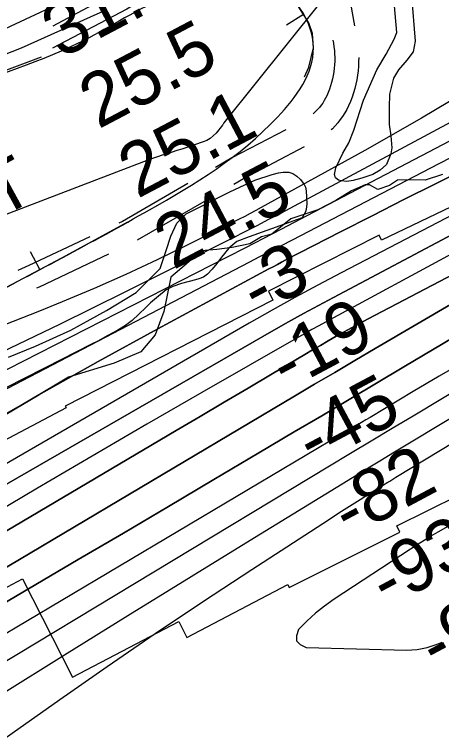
# Model space of a CAD drawing. Extents: x 3598634 to 3636690, y 517270 to 542944.
# Drawn here: x 3611990 to 3612526, y 535414 to 536317 of the extents above; entities that cross this region are included whole.
import ezdxf

# ---------------------------------------------------------------- set-up
doc = ezdxf.new("R2010")
doc.units = 0
for name, color, linetype in [('V-BORW-IDEN', 7, 'Continuous'), ('V-BORW-LINE', 7, 'Continuous'), ('V-RIVR-EDGE', 7, 'Continuous'), ('V-RIVR-RANG', 7, 'Continuous'), ('V-ROAD-CNTR', 7, 'Continuous'), ('V-RRAP-RVMT', 7, 'Continuous'), ('V-SITE-VEGE', 7, 'Continuous'), ('V-TOPO-DPTH', 7, 'Continuous'), ('V-TOPO-MAJR', 7, 'Continuous'), ('V-TOPO-MINR', 7, 'Continuous'), ('V-TOPO-WATR', 7, 'Continuous')]:
    doc.layers.add(name, color=color, linetype=linetype)

msp = doc.modelspace()

# ---------------------------------------------------------------- linework, layer by layer
at = {"layer": 'V-BORW-LINE'}
for p, q in [((3612352.87, 536316.68), (3612331.71, 536303.36)), ((3612022.35, 535996.71), (3612010.7, 536018.83))]:
    msp.add_line(p, q, dxfattribs=at)
for points in [[(3612354.08, 536238.41), (3612359.72, 536250.54), (3612365.39, 536274.98), (3612364.23, 536292.77), (3612359.52, 536306.12), (3612346.92, 536326.12), (3612328.43, 536346.09), (3612310.16, 536359.44), (3612293.52, 536366.03), (3612271.93, 536367.63)], [(3612023.85, 536263.17), (3611980.78, 536247.05), (3611892.58, 536209.71), (3611807.94, 536161.5), (3611723.45, 536113.04), (3611642.68, 536069.34), (3611561.62, 536026.13), (3611477.6, 535983.35), (3611392.7, 535942.4), (3611350.75, 535926.22)], [(3611467.49, 535715.84), (3611471.47, 535718.13), (3611577.59, 535780.59), (3611674.14, 535824.79), (3611770.69, 535869.03), (3611855.16, 535910.7), (3611939.35, 535952.99), (3612050.06, 536011.31), (3612132.7, 536056.73)]]:
    msp.add_lwpolyline(points, dxfattribs=at)
msp.add_spline([(3610769.5, 535662.11), (3610801.89, 535678.85), (3610901.46, 535713), (3611018.78, 535769.25), (3611194.65, 535865.45), (3611392.7, 535942.4), (3611561.62, 536026.13), (3611723.45, 536113.04), (3611892.58, 536209.71), (3612070.48, 536280.62), (3612177.1, 536337.19), (3612328.43, 536346.09), (3612365.39, 536274.98), (3612320.44, 536188.1), (3612159.82, 536071.64), (3611939.35, 535952.99), (3611770.69, 535869.03), (3611577.59, 535780.59), (3611364.8, 535656.78), (3611233.69, 535597.22), (3611081.63, 535526.87), (3610940.89, 535453.25), (3610813.88, 535457.77), (3610782.45, 535521.14), (3610736.24, 535599.58), (3610769.5, 535662.11)], degree=3, dxfattribs=at)
at = {"layer": 'V-RIVR-EDGE'}
msp.add_lwpolyline([(3612527.11, 536116.14), (3612505.65, 536108.84), (3612486.04, 536109.5), (3612470.72, 536108.93), (3612460.9, 536102.21), (3612446.19, 536097.35), (3612435.78, 536102.89), (3612430.27, 536102.9), (3612413.09, 536095.59), (3612393.46, 536083.39), (3612370.76, 536071.8), (3612337.03, 536060.24), (3612313.08, 536041.31), (3612300.21, 536037.66), (3612285.48, 536029.12), (3612263.41, 536024.27), (3612244.41, 536021.87), (3612224.8, 536020.08), (3612205.76, 536003.58), (3612186.73, 535987.09), (3612178.04, 535944.22), (3612166.94, 535914.83), (3612149.12, 535893.43), (3612115.39, 535879.42), (3612058.36, 535861.8), (3612013.56, 535834.95), (3611976.75, 535814.2)], dxfattribs=at)
at = {"layer": 'V-ROAD-CNTR'}
msp.add_line((3612231.12, 536083.56), (3612144.61, 536033.43), dxfattribs=at)
for points in [[(3612444.43, 536378.71), (3612442.34, 536377.36), (3612437.95, 536374.79), (3612433.68, 536372.56), (3612406.77, 536358.84), (3612416.98, 536302.41)], [(3612389.71, 536284.65), (3612390.41, 536280.81), (3612391.12, 536276.25), (3612391.64, 536271.78), (3612391.98, 536267.28), (3612392.15, 536262.79), (3612392.13, 536258.28), (3612391.93, 536253.79), (3612391.56, 536249.3), (3612391, 536244.83), (3612390.27, 536240.39), (3612389.36, 536235.98), (3612388.28, 536231.61), (3612387.02, 536227.29), (3612385.59, 536223.02), (3612383.99, 536218.81), (3612382.3, 536214.83), (3612380.76, 536211.77), (3612379.02, 536208.7), (3612377.13, 536205.73), (3612375.09, 536202.85), (3612372.91, 536200.07), (3612370.59, 536197.42), (3612368.14, 536194.88), (3612365.57, 536192.46), (3612365.18, 536192.14)], [(3612422.15, 536262.81), (3612422.13, 536257.57), (3612421.88, 536251.88), (3612421.4, 536246.2), (3612420.7, 536240.54), (3612419.77, 536234.92), (3612418.63, 536229.34), (3612417.25, 536223.81), (3612415.66, 536218.34), (3612413.85, 536212.93), (3612411.83, 536207.61), (3612409.53, 536202.2), (3612407.22, 536197.61), (3612404.74, 536193.24), (3612402.04, 536188.99), (3612399.13, 536184.89), (3612396.02, 536180.93), (3612392.71, 536177.14), (3612389.22, 536173.51), (3612387.56, 536171.96)], [(3612330.64, 536172.2), (3612263.24, 536136.85), (3612242.57, 536124.88)], [(3612353.99, 536150.57), (3612277.74, 536110.58), (3612265.72, 536103.62)], [(3612207.97, 536104.82), (3612125.86, 536057.24), (3612121.26, 536055.07)], [(3612085.09, 536038), (3612008.79, 536002.01), (3611994.6, 535995.45)], [(3612108.66, 536015.95), (3612021.48, 535974.83), (3612018.21, 535973.32)]]:
    msp.add_lwpolyline(points, dxfattribs=at)
at = {"layer": 'V-RRAP-RVMT'}
for p, q in [((3612575.43, 536093.52), (3612450.81, 536033.43)), ((3612447.9, 536039.88), (3612308.92, 535969.83)), ((3612450.81, 536033.43), (3612447.9, 536039.88)), ((3612308.92, 535969.83), (3612314.42, 535958.39)), ((3612314.42, 535958.39), (3612054.33, 535825.43)), ((3612054.33, 535825.43), (3612055.5, 535823.06)), ((3612055.5, 535823.06), (3611933.61, 535759.22)), ((3612469.99, 535675.22), (3612585.01, 535732.51)), ((3612473.92, 535667.25), (3612469.99, 535675.22)), ((3612335.18, 535597.81), (3612473.92, 535667.25)), ((3611870.52, 535540.06), (3612000.62, 535608.76)), ((3612000.62, 535608.76), (3612063.44, 535485.26)), ((3612206.86, 535535.26), (3612333.44, 535601.45)), ((3612333.44, 535601.45), (3612335.18, 535597.81)), ((3612063.44, 535485.26), (3612196.48, 535555.25)), ((3612196.48, 535555.25), (3612206.86, 535535.26))]:
    msp.add_line(p, q, dxfattribs=at)
at = {"layer": 'V-SITE-VEGE'}
for points in [[(3611365.87, 535994.16), (3611521.58, 536073.52), (3611722.35, 536179.3), (3612087.62, 536350.37)], [(3612488.18, 536340.79), (3612492.82, 536283.2), (3612490.33, 536269.87), (3612482.7, 536259.58), (3612472.01, 536247.5), (3612465.92, 536236.96), (3612460.9, 536216.71), (3612460.21, 536200.06), (3612460.58, 536178.81), (3612462.44, 536164.74), (3612463.54, 536149.38), (3612462.56, 536141.94), (3612457.25, 536128.6), (3612449.09, 536121.39), (3612439.9, 536116.22), (3612426.09, 536111.29), (3612415.1, 536108.67), (3612407.16, 536107.35), (3612400.25, 536108.08), (3612396.66, 536108.83), (3612393.06, 536111.89), (3612391.75, 536115.97), (3612393.51, 536124.18), (3612402.38, 536142.66), (3612409.99, 536155.76), (3612416.06, 536171.67), (3612428.41, 536209.12), (3612444.86, 536247.36), (3612456.55, 536266.88), (3612466.69, 536285.88), (3612469.98, 536294.09), (3612465.89, 536342.21)], [(3612105.99, 536322.73), (3611998.91, 536274.43), (3611963.55, 536260.64), (3611868.77, 536215.99), (3611803.22, 536181.25), (3611764.03, 536162.31), (3611706.11, 536140.19), (3611668.96, 536124.85), (3611633.09, 536110.03), (3611602.6, 536096.53), (3611578.27, 536084.85), (3611546.51, 536069.03), (3611498.35, 536046.44), (3611438.15, 536018.92)], [(3611982.94, 535886.73), (3612016.92, 535900.72), (3612061.1, 535920.66), (3612085.61, 535934.1), (3612105.77, 535945.46), (3612143.03, 535967.92), (3612173.34, 535998.03), (3612180.91, 536020.59), (3612186.71, 536038.54), (3612194.3, 536054.96), (3612206.02, 536066.8), (3612260.66, 536094.47), (3612291.82, 536108.71), (3612313.79, 536115.98), (3612321.72, 536118.07), (3612327.6, 536119.13), (3612334.51, 536119.16), (3612339.64, 536117.14), (3612344.78, 536113.84), (3612349.15, 536109.77), (3612353.79, 536103.65), (3612355.34, 536100.07), (3612356.39, 536095.72), (3612357.24, 536079.34), (3612356.51, 536072.17), (3612355.5, 536069.1), (3612351.19, 536061.65), (3612285.01, 536038.02), (3612269.42, 536031.8), (3612259.23, 536023.55), (3612250.06, 536012.5), (3612244.48, 536004.53), (3612238.62, 535997.34), (3612232.51, 535991.16), (3612227.41, 535987.3), (3612221.79, 535984.96), (3612217.45, 535983.66), (3612200.06, 535979.22), (3612189.08, 535975.32), (3612180.9, 535971.19), (3612171.22, 535963.46), (3612161.27, 535954.96), (3612155.16, 535949.04), (3612146.5, 535940.81), (3612138.09, 535932.83), (3612129.68, 535926.39), (3612119.98, 535920.7), (3612107.73, 535913.98), (3612095.22, 535906.76), (3612088.07, 535903.39), (3612066.62, 535892.53), (3612051.05, 535884.77), (3611979.55, 535848.31)]]:
    msp.add_lwpolyline(points, dxfattribs=at)
at = {"layer": 'V-TOPO-DPTH'}
for points in [[(3611391.6, 535319.83), (3611472.11, 535367.87), (3611480.3, 535372.75), (3611488.5, 535377.62), (3611496.7, 535382.49), (3611504.9, 535387.34), (3612193.29, 535794.61), (3612223.43, 535812.45), (3612253.57, 535830.28), (3612283.71, 535848.13), (3612313.84, 535865.97), (3612354.47, 535890.03), (3612364.3, 535895.83), (3612374.15, 535901.6), (3612384.02, 535907.32), (3612393.91, 535913.02), (3612403.84, 535918.63), (3612413.82, 535924.18), (3612423.85, 535929.61), (3612433.93, 535934.96), (3613361.1, 536420.81)], [(3613361.1, 536420.81), (3612433.93, 535934.96), (3612423.85, 535929.61), (3612413.82, 535924.18), (3612403.84, 535918.63), (3612393.91, 535913.02), (3612384.02, 535907.32), (3612374.15, 535901.6), (3612364.3, 535895.83), (3612354.47, 535890.03), (3612313.84, 535865.97), (3612283.71, 535848.13), (3612253.57, 535830.28), (3612223.43, 535812.45), (3612193.29, 535794.61), (3611504.9, 535387.34), (3611496.7, 535382.49), (3611488.5, 535377.62), (3611480.3, 535372.75), (3611472.11, 535367.87), (3611391.6, 535319.83)], [(3612876.2, 536336.53), (3612348.28, 536059.45), (3612325.59, 536047.59), (3612302.86, 536035.78), (3612280.1, 536024.04), (3612257.32, 536012.36), (3611942.51, 535851.61), (3611849.6, 535804.33), (3611756.6, 535757.23), (3611663.47, 535710.38), (3611570.25, 535663.7), (3611418.28, 535587.87), (3611401.07, 535579.07), (3611383.98, 535570.06), (3611367.07, 535560.71), (3611350.27, 535551.15), (3610876.51, 535174.19), (3610843.92, 535147.98), (3610810.12, 535123.16), (3610480.34, 534897.5)], [(3610534.62, 534709.61), (3610731.55, 534833.03), (3610843.94, 534902.88), (3610956.67, 534972.19), (3611069.91, 535040.65), (3611183.49, 535108.56), (3611487.67, 535288.9), (3611506.21, 535299.88), (3611524.76, 535310.86), (3611543.32, 535321.82), (3611561.88, 535332.77), (3612070.56, 535632.76), (3612127.21, 535666.19), (3612183.84, 535699.65), (3612240.45, 535733.13), (3612297.04, 535766.65), (3612341.48, 535792.98), (3612375.85, 535813.35), (3612410.2, 535833.73), (3612444.55, 535854.12), (3612478.89, 535874.52), (3613205.08, 536306.08)], [(3613205.08, 536306.08), (3612478.89, 535874.52), (3612444.55, 535854.12), (3612410.2, 535833.73), (3612375.85, 535813.35), (3612341.48, 535792.98), (3612297.04, 535766.65), (3612240.45, 535733.13), (3612183.84, 535699.65), (3612127.21, 535666.19), (3612070.56, 535632.76), (3611561.88, 535332.77), (3611543.32, 535321.82), (3611524.76, 535310.86), (3611506.21, 535299.88), (3611487.67, 535288.9), (3611183.49, 535108.56), (3611069.91, 535040.65), (3610956.67, 534972.19), (3610843.94, 534902.88), (3610731.55, 534833.03), (3610534.62, 534709.61)], [(3612866.1, 536214.4), (3612390.39, 535961.89), (3612371.61, 535951.81), (3612352.91, 535941.59), (3612334.31, 535931.18), (3612315.79, 535920.64), (3611930.71, 535698.95), (3611852.52, 535653.56), (3611774.56, 535607.79), (3611696.94, 535561.45), (3611619.54, 535514.73), (3611523.26, 535456.13), (3611494.18, 535438.41), (3611465.12, 535420.67), (3611436.07, 535402.9), (3611407.04, 535385.1), (3611077.13, 535182.63), (3610972.16, 535117.37), (3610867.7, 535051.31), (3610764.01, 534984.05), (3610660.84, 534915.99)], [(3610660.84, 534915.99), (3610764.01, 534984.05), (3610867.7, 535051.31), (3610972.16, 535117.37), (3611077.13, 535182.63), (3611407.04, 535385.1), (3611436.07, 535402.9), (3611465.12, 535420.67), (3611494.18, 535438.41), (3611523.26, 535456.13), (3611619.54, 535514.73), (3611696.94, 535561.45), (3611774.56, 535607.79), (3611852.52, 535653.56), (3611930.71, 535698.95), (3612315.79, 535920.64), (3612334.31, 535931.18), (3612352.91, 535941.59), (3612371.61, 535951.81), (3612390.39, 535961.89), (3612866.1, 536214.4)], [(3612558.53, 536124.25), (3612518.62, 536104.43), (3612478.78, 536084.48), (3612439.05, 536064.32), (3612399.38, 536044.03), (3612330.9, 536008.78), (3612325.53, 536006), (3612320.17, 536003.2), (3612314.83, 536000.37), (3612309.5, 535997.51), (3612170.15, 535922.47), (3612095.49, 535881.48), (3612021.3, 535839.68), (3611947.8, 535796.68), (3611874.76, 535752.88), (3611464.2, 535502.12), (3611448.01, 535492.07)], [(3611448.01, 535492.07), (3611464.2, 535502.12), (3611874.76, 535752.88), (3611947.8, 535796.68), (3612021.3, 535839.68), (3612095.49, 535881.48), (3612170.15, 535922.47), (3612309.5, 535997.51), (3612314.83, 536000.37), (3612320.17, 536003.2), (3612325.53, 536006), (3612330.9, 536008.78), (3612399.38, 536044.03), (3612439.05, 536064.32), (3612478.78, 536084.48), (3612518.62, 536104.43), (3612558.53, 536124.25)], [(3610543.37, 534746.23), (3611201.68, 535158.31), (3611252.24, 535189.7), (3611302.96, 535220.84), (3611353.91, 535251.59), (3611405.01, 535282.1), (3611439.17, 535302.31), (3611473.31, 535322.52), (3611507.45, 535342.73), (3611541.59, 535362.93), (3611575.73, 535383.14), (3611624.57, 535412.04), (3611683.12, 535446.71), (3611741.66, 535481.41), (3611800.18, 535516.13), (3611858.68, 535550.88), (3612341.54, 535837.83), (3612366.82, 535852.82), (3612392.13, 535867.77), (3612417.46, 535882.66), (3612442.82, 535897.51), (3612636.83, 536010.88)], [(3612636.83, 536010.88), (3612442.82, 535897.51), (3612417.46, 535882.66), (3612392.13, 535867.77), (3612366.82, 535852.82), (3612341.54, 535837.83), (3611858.68, 535550.88), (3611800.18, 535516.13), (3611741.66, 535481.41), (3611683.12, 535446.71), (3611624.57, 535412.04), (3611575.73, 535383.14), (3611541.59, 535362.93), (3611507.45, 535342.73), (3611473.31, 535322.52), (3611439.17, 535302.31), (3611405.01, 535282.1), (3611353.91, 535251.59), (3611302.96, 535220.84), (3611252.24, 535189.7), (3611201.68, 535158.31), (3610543.37, 534746.23)]]:
    msp.add_lwpolyline(points, dxfattribs=at)
at = {"layer": 'V-TOPO-MAJR'}
for points in [[(3612530.23, 536527.28), (3612252.92, 536180.67), (3612252.37, 536179.33), (3612251.99, 536178.71), (3612251.56, 536178.12), (3612243.31, 536168.06), (3612239.8, 536164.46), (3612235.98, 536161.31), (3612231.68, 536158.85), (3612227.07, 536156.85), (3612206.56, 536149.95), (3612200.45, 536147.92), (3612194.32, 536145.94), (3612188.18, 536144.02), (3612182.02, 536142.13), (3612175.87, 536140.22), (3612169.75, 536138.21), (3612163.68, 536136.07), (3612157.64, 536133.84), (3611933.87, 536048.45)], [(3612555.78, 535881.98), (3612523.07, 535862.95), (3612490.5, 535843.7), (3612436.36, 535811.3), (3612430.96, 535808.07), (3612425.55, 535804.84), (3612420.14, 535801.62), (3612414.73, 535798.4), (3612048.96, 535581.17), (3611964.4, 535530.97), (3611879.82, 535480.77), (3611795.24, 535430.6), (3611710.64, 535380.45), (3611548.44, 535284.31), (3611544.94, 535282.23), (3611541.43, 535280.15), (3611537.93, 535278.07), (3611534.43, 535275.99), (3610644.34, 534745.96)]]:
    msp.add_lwpolyline(points, dxfattribs=at)
at = {"layer": 'V-TOPO-MINR'}
for points in [[(3613227.52, 536424.11), (3612400.17, 535992.69), (3612371.14, 535977.3), (3612342.25, 535961.67), (3612313.56, 535945.65), (3612285.02, 535929.38), (3611496.82, 535473.23), (3611489.19, 535468.77), (3611481.59, 535464.26), (3611474.03, 535459.69), (3611466.51, 535455.06), (3611459, 535450.4), (3611451.5, 535445.74), (3611444, 535441.06), (3611436.5, 535436.39), (3610787.75, 535031.13), (3610729.25, 534994.06), (3610671.07, 534956.49), (3610613.39, 534918.17)], [(3612994.4, 536427.17), (3612323.93, 536067.21), (3612309.2, 536059.38), (3612294.44, 536051.63), (3612279.61, 536044.01), (3612264.74, 536036.47), (3612129.62, 535968.63), (3612046.86, 535927.86), (3611963.72, 535887.92), (3611879.98, 535849.23), (3611795.85, 535811.37), (3611364.41, 535621.09)], [(3613361.1, 536420.81), (3612433.93, 535934.96), (3612423.85, 535929.61), (3612413.82, 535924.18), (3612403.84, 535918.63), (3612393.91, 535913.02), (3612384.02, 535907.32), (3612374.15, 535901.6), (3612364.3, 535895.83), (3612354.47, 535890.03), (3612313.84, 535865.97), (3612283.71, 535848.13), (3612253.57, 535830.28), (3612223.43, 535812.45), (3612193.29, 535794.61), (3611504.9, 535387.34), (3611496.7, 535382.49), (3611488.5, 535377.62), (3611480.3, 535372.75), (3611472.11, 535367.87), (3611391.6, 535319.83)], [(3612225.36, 536389.69), (3612225.2, 536388.27), (3612224.31, 536386.64), (3612159.35, 536340.76), (3612152.53, 536336.15), (3612145.6, 536331.71), (3612138.51, 536327.55), (3612131.3, 536323.57), (3612038.34, 536274.62)], [(3612039.13, 536302.7), (3612126.19, 536349.44), (3612130.1, 536351.51), (3612134.04, 536353.54), (3612138.01, 536355.5), (3612142, 536357.43), (3612206.95, 536388.26), (3612210.77, 536389.75), (3612214.67, 536390.87), (3612218.69, 536391.44), (3612222.79, 536391.63), (3612224.43, 536390.77), (3612225.36, 536389.69)], [(3612876.2, 536336.53), (3612348.28, 536059.45), (3612325.59, 536047.59), (3612302.86, 536035.78), (3612280.1, 536024.04), (3612257.32, 536012.36), (3611942.51, 535851.61), (3611849.6, 535804.33), (3611756.6, 535757.23), (3611663.47, 535710.38), (3611570.25, 535663.7), (3611418.28, 535587.87), (3611401.07, 535579.07), (3611383.98, 535570.06), (3611367.07, 535560.71), (3611350.27, 535551.15), (3610876.51, 535174.19), (3610843.92, 535147.98), (3610810.12, 535123.16), (3610480.34, 534897.5)], [(3613205.08, 536306.08), (3612478.89, 535874.52), (3612444.55, 535854.12), (3612410.2, 535833.73), (3612375.85, 535813.35), (3612341.48, 535792.98), (3612297.04, 535766.65), (3612240.45, 535733.13), (3612183.84, 535699.65), (3612127.21, 535666.19), (3612070.56, 535632.76), (3611561.88, 535332.77), (3611543.32, 535321.82), (3611524.76, 535310.86), (3611506.21, 535299.88), (3611487.67, 535288.9), (3611183.49, 535108.56), (3611069.91, 535040.65), (3610956.67, 534972.19), (3610843.94, 534902.88), (3610731.55, 534833.03), (3610534.62, 534709.61)], [(3611927.54, 535372.7), (3612047.26, 535457.2), (3612106.99, 535498.85), (3612167.04, 535540.04), (3612227.55, 535580.54), (3612288.38, 535620.58), (3612384.24, 535682.9), (3612397.4, 535691.39), (3612410.59, 535699.82), (3612423.84, 535708.17), (3612437.13, 535716.45), (3612458.65, 535729.78), (3612461.21, 535731.36), (3612463.76, 535732.93), (3612466.32, 535734.49), (3612468.89, 535736.05), (3613346.19, 536266.83)], [(3612571.18, 536228.69), (3612500.89, 536186.75), (3612429.77, 536146.15), (3612300.07, 536074.58), (3612293.15, 536070.82), (3612286.21, 536067.12), (3612279.23, 536063.49), (3612272.22, 536059.92), (3612208.64, 536028.02), (3612169.61, 536009.01), (3612130.3, 535990.62), (3612090.56, 535973.15), (3612050.55, 535956.3), (3612022.05, 535944.69), (3611967.33, 535923.19), (3611912.27, 535902.63), (3611856.71, 535883.47), (3611800.81, 535865.24), (3611798.05, 535864.37), (3611740.87, 535845.47), (3611684.15, 535825.33), (3611628.14, 535803.32), (3611572.59, 535780.06), (3611378.58, 535695.04)], [(3612866.1, 536214.4), (3612390.39, 535961.89), (3612371.61, 535951.81), (3612352.91, 535941.59), (3612334.31, 535931.18), (3612315.79, 535920.64), (3611930.71, 535698.95), (3611852.52, 535653.56), (3611774.56, 535607.79), (3611696.94, 535561.45), (3611619.54, 535514.73), (3611523.26, 535456.13), (3611494.18, 535438.41), (3611465.12, 535420.67), (3611436.07, 535402.9), (3611407.04, 535385.1), (3611077.13, 535182.63), (3610972.16, 535117.37), (3610867.7, 535051.31), (3610764.01, 534984.05), (3610660.84, 534915.99)], [(3612628.54, 536183.95), (3612522.76, 536129.33), (3612338.63, 536033.73), (3612325.04, 536026.67), (3612311.46, 536019.6), (3612297.88, 536012.52), (3612284.3, 536005.44), (3611525.98, 535609.33), (3611504.77, 535598.26), (3611483.55, 535587.21), (3611462.32, 535576.17), (3611441.09, 535565.15), (3611405.17, 535546.52), (3611401.91, 535544.79), (3611398.66, 535543.04), (3611395.44, 535541.24), (3611392.24, 535539.4), (3611321.93, 535498.45), (3611317.08, 535495.25), (3611312.52, 535491.72), (3610929.62, 535182.95), (3610852.32, 535129.77), (3610422.44, 534844.28)], [(3612946.31, 536056.26), (3612479.71, 535775.09), (3612465.19, 535766.33), (3612450.69, 535757.54), (3612436.2, 535748.72), (3612421.73, 535739.88), (3612291.5, 535660.14), (3612212, 535611.28), (3612132.62, 535562.23), (3612053.41, 535512.91), (3611974.32, 535463.4), (3611603.59, 535230.44), (3611589.74, 535221.72), (3611575.91, 535212.97), (3611562.1, 535204.19), (3611548.3, 535195.38), (3611457.22, 535137.1), (3611398.1, 535098.82)], [(3612548.91, 536022.06), (3612380.74, 535930.83), (3612372.17, 535926.14), (3612363.62, 535921.42), (3612355.1, 535916.63), (3612346.61, 535911.81), (3612225.49, 535842.47), (3612156.57, 535802.75), (3612087.8, 535762.76), (3612019.27, 535722.37), (3611950.9, 535681.72), (3611513.77, 535420.05), (3611495.54, 535409.12), (3611477.33, 535398.18), (3611459.13, 535387.22), (3611440.94, 535376.24), (3611275.57, 535276.31), (3611175.02, 535214.84), (3611074.9, 535152.69), (3610975.41, 535089.52), (3610876.36, 535025.68), (3610559.24, 534818.99)], [(3612636.83, 536010.88), (3612442.82, 535897.51), (3612417.46, 535882.66), (3612392.13, 535867.77), (3612366.82, 535852.82), (3612341.54, 535837.83), (3611858.68, 535550.88), (3611800.18, 535516.13), (3611741.66, 535481.41), (3611683.12, 535446.71), (3611624.57, 535412.04), (3611575.73, 535383.14), (3611541.59, 535362.93), (3611507.45, 535342.73), (3611473.31, 535322.52), (3611439.17, 535302.31), (3611405.01, 535282.1), (3611353.91, 535251.59), (3611302.96, 535220.84), (3611252.24, 535189.7), (3611201.68, 535158.31), (3610543.37, 534746.23)], [(3613083.96, 535988.73), (3612521.57, 535667.27), (3612512.83, 535662.16), (3612504.15, 535656.94), (3612495.57, 535651.56), (3612487.06, 535646.07), (3612391.3, 535583.06), (3612379.35, 535574.54), (3612367.86, 535565.47), (3612357.09, 535555.58), (3612346.78, 535545.13), (3612344.1, 535537.36), (3612344.32, 535530.81), (3612348.87, 535526.11), (3612356.33, 535522.64), (3612482.42, 535519.36), (3612488.95, 535519.5), (3612495.43, 535520.04), (3612501.84, 535521.18), (3612508.19, 535522.72), (3612514.46, 535524.69), (3612520.66, 535526.83), (3612526.78, 535529.22)], [(3612635.55, 535900.18), (3612490.27, 535812.96), (3612464.1, 535797.25), (3612437.94, 535781.52), (3612411.8, 535765.78), (3612385.65, 535750.03), (3611944.67, 535484.21), (3611880.04, 535445.2), (3611815.44, 535406.13), (3611750.9, 535366.98), (3611686.38, 535327.77), (3611620.12, 535287.45), (3611588.78, 535268.33), (3611557.48, 535249.16), (3611526.21, 535229.92), (3611494.98, 535210.63), (3611139.01, 534990.23), (3611040.92, 534928.45), (3610943.49, 534865.68), (3610847.04, 534801.4), (3610751.24, 534736.14), (3610584.49, 534620.64)]]:
    msp.add_lwpolyline(points, dxfattribs=at)
at = {"layer": 'V-TOPO-WATR'}
msp.add_lwpolyline([(3612558.53, 536124.25), (3612518.62, 536104.43), (3612478.78, 536084.48), (3612439.05, 536064.32), (3612399.38, 536044.03), (3612330.9, 536008.78), (3612325.53, 536006), (3612320.17, 536003.2), (3612314.83, 536000.37), (3612309.5, 535997.51), (3612170.15, 535922.47), (3612095.49, 535881.48), (3612021.3, 535839.68), (3611947.8, 535796.68), (3611874.76, 535752.88), (3611464.2, 535502.12), (3611448.01, 535492.07)], dxfattribs=at)

# ---------------------------------------------------------------- texts
at = {"layer": 'V-BORW-IDEN'}
msp.add_text('BORROW PIT', height=64, rotation=28.67264, dxfattribs=at).set_placement((3611535.67, 535821.7))
at = {"layer": 'V-RIVR-RANG'}
for s, rotation, p in [('31.4', 27.83833, (3612048.83, 536260.76)), ('25.5', 27.83833, (3612095.75, 536172.45)), ('25.1', 27.83833, (3612144.76, 536085.24)), ('24.5', 27.83833, (3612189.58, 535995.82)), ('-3', 28.12236, (3612295.31, 535938.28)), ('-19', 28.12236, (3612331.76, 535844.37)), ('-45', 28.12236, (3612364.95, 535748.73)), ('-82', 28.12236, (3612410.01, 535659.42)), ('-93', 28.12236, (3612457.39, 535571.36)), ('-91', 28.12236, (3612519.43, 535491.13))]:
    msp.add_text(s, height=67, rotation=rotation, dxfattribs=at).set_placement(p)

doc.saveas('drawing.dxf')
